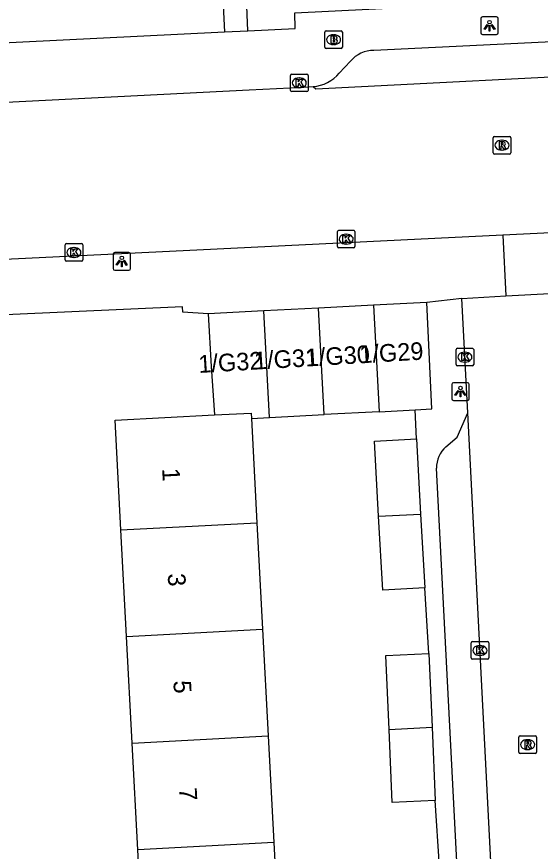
# Model space of a CAD drawing. Extents: x 161084 to 161928, y 385355 to 386522.
# Drawn here: x 161364.67 to 161394.41, y 385705.9 to 385753.28 of the extents above; entities that cross this region are included whole.
import ezdxf

# ---------------------------------------------------------------- set-up
doc = ezdxf.new("R2010")
doc.units = 0
for name, color, linetype in [('IMGEO_Brandkraan', 7, 'Continuous'), ('IMGEO_Kolk', 7, 'Continuous'), ('IMGEO_Lichtpunt', 7, 'Continuous'), ('IMGEO_Pand', 7, 'Continuous'), ('IMGEO_Pand_nummerreeks', 7, 'Continuous'), ('IMGEO_Rijbaan_lokaal_gesloten', 7, 'Continuous'), ('IMGEO_Rijbaan_lokaal_open', 7, 'Continuous'), ('IMGEO_Rioolput', 7, 'Continuous'), ('IMGEO_Voetpad_open', 7, 'Continuous')]:
    doc.layers.add(name, color=color, linetype=linetype)

msp = doc.modelspace()

# ---------------------------------------------------------------- linework, layer by layer
at = {"layer": 'IMGEO_Brandkraan'}
for p, q in [((161382.162, 385751.55), (161382.162, 385752.402)), ((161382.237, 385752.476), (161383.089, 385752.476)), ((161383.163, 385752.402), (161383.163, 385751.55)), ((161382.65, 385752.256), (161382.675, 385752.256)), ((161383.089, 385751.476), (161382.237, 385751.476)), ((161382.673, 385751.696), (161382.648, 385751.696))]:
    msp.add_line(p, q, dxfattribs=at)
for points in [[(161382.162, 385751.55), (161382.162, 385752.402)], [(161382.237, 385752.476), (161383.089, 385752.476)], [(161383.163, 385752.402), (161383.163, 385751.55)], [(161382.51, 385752.176), (161382.51, 385751.776), (161382.723, 385751.776)], [(161382.741, 385752.176), (161382.51, 385752.176)], [(161382.689, 385752.095), (161382.635, 385752.095), (161382.635, 385752.019)], [(161382.635, 385752.019), (161382.688, 385752.019)], [(161382.697, 385751.943), (161382.635, 385751.943), (161382.635, 385751.862)], [(161383.089, 385751.476), (161382.237, 385751.476)], [(161382.635, 385751.862), (161382.697, 385751.862)]]:
    msp.add_lwpolyline(points, dxfattribs=at)
for centre, radius, start, end in [((161382.239, 385752.4), 0.0765, 91.552, 178.448), ((161382.239, 385752.4), 0.0765, 91.552, 178.448), ((161383.087, 385752.4), 0.0765, 1.552, 88.448), ((161383.087, 385752.4), 0.0765, 1.552, 88.448), ((161382.69, 385752.057), 0.0379, 267.8285, 90.9355), ((161382.698, 385751.902), 0.0404, 269.8759, 90.5077), ((161382.745, 385752.031), 0.145, 59.4692, 91.5367), ((161382.77, 385752.078), 0.0922, 285.5137, 58.1501), ((161382.775, 385751.886), 0.105, 301.3115, 78.989), ((161382.239, 385751.552), 0.0765, 181.552, 268.448), ((161382.239, 385751.552), 0.0765, 181.552, 268.448), ((161382.729, 385752.027), 0.251, 268.6676, 293.5347), ((161383.087, 385751.552), 0.0765, 271.552, 358.448), ((161383.087, 385751.552), 0.0765, 271.552, 358.448)]:
    msp.add_arc(centre, radius, start, end, dxfattribs=at)
for centre, major_axis, ratio, start_param, end_param in [((161382.649, 385751.976), (-0.387, 0.002), 0.722429, 4.712389, 7.853982), ((161382.674, 385751.976), (-0.39, 0.002), 0.717154, 1.570796, 4.712389)]:
    msp.add_ellipse(centre, major_axis=major_axis, ratio=ratio, start_param=start_param, end_param=end_param, dxfattribs=at)
at = {"layer": 'IMGEO_Kolk'}
for p, q in [((161380.29, 385750.024), (161381.142, 385750.024)), ((161380.215, 385749.098), (161380.215, 385749.95)), ((161380.703, 385749.804), (161380.728, 385749.804)), ((161381.216, 385749.95), (161381.216, 385749.098)), ((161380.726, 385749.244), (161380.701, 385749.244)), ((161381.142, 385749.024), (161380.29, 385749.024)), ((161382.879, 385740.228), (161382.879, 385741.08)), ((161382.954, 385741.154), (161383.806, 385741.154)), ((161383.88, 385741.08), (161383.88, 385740.228)), ((161383.367, 385740.934), (161383.392, 385740.934)), ((161367.416, 385739.47), (161367.416, 385740.322)), ((161367.491, 385740.396), (161368.343, 385740.396)), ((161367.904, 385740.176), (161367.929, 385740.176)), ((161368.417, 385740.322), (161368.417, 385739.47)), ((161383.806, 385740.154), (161382.954, 385740.154)), ((161383.39, 385740.374), (161383.365, 385740.374)), ((161367.927, 385739.616), (161367.902, 385739.616)), ((161368.343, 385739.396), (161367.491, 385739.396)), ((161389.621, 385733.529), (161389.621, 385734.381)), ((161389.696, 385734.455), (161390.548, 385734.455)), ((161390.622, 385734.381), (161390.622, 385733.529)), ((161390.109, 385734.235), (161390.134, 385734.235)), ((161390.548, 385733.455), (161389.696, 385733.455)), ((161390.132, 385733.675), (161390.107, 385733.675)), ((161390.554, 385717.802), (161391.406, 385717.802)), ((161390.479, 385716.876), (161390.479, 385717.728)), ((161390.967, 385717.582), (161390.992, 385717.582)), ((161391.48, 385717.728), (161391.48, 385716.876)), ((161390.99, 385717.022), (161390.965, 385717.022)), ((161391.406, 385716.802), (161390.554, 385716.802))]:
    msp.add_line(p, q, dxfattribs=at)
for points in [[(161380.29, 385750.024), (161381.142, 385750.024)], [(161380.215, 385749.098), (161380.215, 385749.95)], [(161380.536, 385749.724), (161380.659, 385749.724), (161380.659, 385749.573), (161380.789, 385749.724), (161380.953, 385749.724), (161380.807, 385749.573), (161380.96, 385749.324), (161380.808, 385749.324), (161380.723, 385749.488), (161380.659, 385749.421), (161380.659, 385749.324), (161380.536, 385749.324), (161380.536, 385749.724)], [(161381.216, 385749.95), (161381.216, 385749.098)], [(161381.142, 385749.024), (161380.29, 385749.024)], [(161382.879, 385740.228), (161382.879, 385741.08)], [(161382.954, 385741.154), (161383.806, 385741.154)], [(161383.88, 385741.08), (161383.88, 385740.228)], [(161383.2, 385740.854), (161383.323, 385740.854), (161383.323, 385740.703), (161383.453, 385740.854), (161383.617, 385740.854), (161383.471, 385740.703), (161383.624, 385740.454), (161383.472, 385740.454), (161383.387, 385740.618), (161383.323, 385740.551), (161383.323, 385740.454), (161383.2, 385740.454), (161383.2, 385740.854)], [(161367.416, 385739.47), (161367.416, 385740.322)], [(161367.491, 385740.396), (161368.343, 385740.396)], [(161367.737, 385740.096), (161367.86, 385740.096), (161367.86, 385739.945), (161367.99, 385740.096), (161368.154, 385740.096), (161368.008, 385739.945), (161368.161, 385739.696), (161368.009, 385739.696), (161367.924, 385739.86), (161367.86, 385739.793), (161367.86, 385739.696), (161367.737, 385739.696), (161367.737, 385740.096)], [(161368.417, 385740.322), (161368.417, 385739.47)], [(161383.806, 385740.154), (161382.954, 385740.154)], [(161368.343, 385739.396), (161367.491, 385739.396)], [(161389.621, 385733.529), (161389.621, 385734.381)], [(161389.696, 385734.455), (161390.548, 385734.455)], [(161390.622, 385734.381), (161390.622, 385733.529)], [(161389.942, 385734.155), (161390.065, 385734.155), (161390.065, 385734.004), (161390.195, 385734.155), (161390.359, 385734.155), (161390.213, 385734.004), (161390.366, 385733.755), (161390.214, 385733.755), (161390.129, 385733.919), (161390.065, 385733.852), (161390.065, 385733.755), (161389.942, 385733.755), (161389.942, 385734.155)], [(161390.548, 385733.455), (161389.696, 385733.455)], [(161390.554, 385717.802), (161391.406, 385717.802)], [(161390.479, 385716.876), (161390.479, 385717.728)], [(161390.8, 385717.502), (161390.923, 385717.502), (161390.923, 385717.351), (161391.053, 385717.502), (161391.217, 385717.502), (161391.071, 385717.351), (161391.224, 385717.102), (161391.072, 385717.102), (161390.987, 385717.266), (161390.923, 385717.199), (161390.923, 385717.102), (161390.8, 385717.102), (161390.8, 385717.502)], [(161391.48, 385717.728), (161391.48, 385716.876)], [(161391.406, 385716.802), (161390.554, 385716.802)]]:
    msp.add_lwpolyline(points, dxfattribs=at)
for centre, start, end in [((161380.292, 385749.948), 91.552, 178.448), ((161380.292, 385749.948), 91.552, 178.448), ((161381.14, 385749.948), 1.552, 88.448), ((161381.14, 385749.948), 1.552, 88.448), ((161380.292, 385749.1), 181.552, 268.448), ((161380.292, 385749.1), 181.552, 268.448), ((161381.14, 385749.1), 271.552, 358.448), ((161381.14, 385749.1), 271.552, 358.448), ((161382.956, 385741.078), 91.552, 178.448), ((161382.956, 385741.078), 91.552, 178.448), ((161383.804, 385741.078), 1.552, 88.448), ((161383.804, 385741.078), 1.552, 88.448), ((161367.493, 385740.32), 91.552, 178.448), ((161367.493, 385740.32), 91.552, 178.448), ((161368.341, 385740.32), 1.552, 88.448), ((161368.341, 385740.32), 1.552, 88.448), ((161382.956, 385740.23), 181.552, 268.448), ((161382.956, 385740.23), 181.552, 268.448), ((161383.804, 385740.23), 271.552, 358.448), ((161383.804, 385740.23), 271.552, 358.448), ((161367.493, 385739.472), 181.552, 268.448), ((161367.493, 385739.472), 181.552, 268.448), ((161368.341, 385739.472), 271.552, 358.448), ((161368.341, 385739.472), 271.552, 358.448), ((161389.698, 385734.379), 91.552, 178.448), ((161389.698, 385734.379), 91.552, 178.448), ((161390.546, 385734.379), 1.552, 88.448), ((161390.546, 385734.379), 1.552, 88.448), ((161389.698, 385733.531), 181.552, 268.448), ((161389.698, 385733.531), 181.552, 268.448), ((161390.546, 385733.531), 271.552, 358.448), ((161390.546, 385733.531), 271.552, 358.448), ((161390.556, 385717.726), 91.552, 178.448), ((161390.556, 385717.726), 91.552, 178.448), ((161391.404, 385717.726), 1.552, 88.448), ((161391.404, 385717.726), 1.552, 88.448), ((161390.556, 385716.878), 181.552, 268.448), ((161390.556, 385716.878), 181.552, 268.448), ((161391.404, 385716.878), 271.552, 358.448), ((161391.404, 385716.878), 271.552, 358.448)]:
    msp.add_arc(centre, 0.0765, start, end, dxfattribs=at)
for centre, major_axis, ratio, start_param, end_param in [((161380.702, 385749.524), (-0.387, 0.002), 0.722429, 4.712389, 7.853982), ((161380.727, 385749.524), (-0.39, 0.002), 0.717154, 1.570796, 4.712389), ((161383.366, 385740.654), (-0.387, 0.002), 0.722429, 4.712389, 7.853982), ((161383.391, 385740.654), (-0.39, 0.002), 0.717154, 1.570796, 4.712389), ((161367.903, 385739.896), (-0.387, 0.002), 0.722429, 4.712389, 7.853982), ((161367.928, 385739.896), (-0.39, 0.002), 0.717154, 1.570796, 4.712389), ((161390.108, 385733.955), (-0.387, 0.002), 0.722429, 4.712389, 7.853982), ((161390.133, 385733.955), (-0.39, 0.002), 0.717154, 1.570796, 4.712389), ((161390.966, 385717.302), (-0.387, 0.002), 0.722429, 4.712389, 7.853982), ((161390.991, 385717.302), (-0.39, 0.002), 0.717154, 1.570796, 4.712389)]:
    msp.add_ellipse(centre, major_axis=major_axis, ratio=ratio, start_param=start_param, end_param=end_param, dxfattribs=at)
at = {"layer": 'IMGEO_Lichtpunt'}
for p, q in [((161391.023, 385753.172), (161391.023, 385752.365)), ((161391.023, 385753.172), (161391.023, 385752.365)), ((161391.925, 385753.267), (161391.117, 385753.267)), ((161391.925, 385753.267), (161391.117, 385753.267)), ((161392.019, 385752.365), (161392.019, 385753.172)), ((161392.019, 385752.365), (161392.019, 385753.172)), ((161391.117, 385752.271), (161391.925, 385752.271)), ((161391.117, 385752.271), (161391.925, 385752.271)), ((161370.138, 385739.791), (161370.138, 385738.984)), ((161370.138, 385739.791), (161370.138, 385738.984)), ((161371.04, 385739.886), (161370.232, 385739.886)), ((161371.04, 385739.886), (161370.232, 385739.886)), ((161371.134, 385738.984), (161371.134, 385739.791)), ((161371.134, 385738.984), (161371.134, 385739.791)), ((161370.232, 385738.89), (161371.04, 385738.89)), ((161370.232, 385738.89), (161371.04, 385738.89)), ((161390.275, 385732.496), (161389.467, 385732.496)), ((161390.275, 385732.496), (161389.467, 385732.496)), ((161389.373, 385732.401), (161389.373, 385731.594)), ((161389.373, 385732.401), (161389.373, 385731.594)), ((161390.369, 385731.594), (161390.369, 385732.401)), ((161390.369, 385731.594), (161390.369, 385732.401)), ((161389.467, 385731.5), (161390.275, 385731.5)), ((161389.467, 385731.5), (161390.275, 385731.5))]:
    msp.add_line(p, q, dxfattribs=at)
for points in [[(161391.397, 385752.836), (161391.436, 385752.808), (161391.248, 385752.546), (161391.21, 385752.573), (161391.397, 385752.836)], [(161391.499, 385752.788), (161391.546, 385752.788), (161391.546, 385752.466), (161391.499, 385752.466), (161391.499, 385752.788)], [(161391.609, 385752.808), (161391.647, 385752.835), (161391.834, 385752.573), (161391.795, 385752.545), (161391.609, 385752.808)], [(161370.512, 385739.455), (161370.551, 385739.427), (161370.363, 385739.165), (161370.325, 385739.192), (161370.512, 385739.455)], [(161370.614, 385739.407), (161370.661, 385739.407), (161370.661, 385739.085), (161370.614, 385739.085), (161370.614, 385739.407)], [(161370.724, 385739.427), (161370.762, 385739.454), (161370.949, 385739.192), (161370.91, 385739.164), (161370.724, 385739.427)], [(161389.747, 385732.065), (161389.786, 385732.037), (161389.598, 385731.775), (161389.56, 385731.802), (161389.747, 385732.065)], [(161389.849, 385732.017), (161389.896, 385732.017), (161389.896, 385731.695), (161389.849, 385731.695), (161389.849, 385732.017)], [(161389.959, 385732.037), (161389.997, 385732.064), (161390.184, 385731.802), (161390.145, 385731.774), (161389.959, 385732.037)]]:
    msp.add_lwpolyline(points, dxfattribs=at)
for centre in [(161391.522, 385752.97), (161370.637, 385739.589), (161389.872, 385732.199)]:
    msp.add_circle(centre, 0.0994, dxfattribs=at)
for centre, start, end in [((161391.117, 385753.172), 90, 180), ((161391.117, 385753.172), 90, 180), ((161391.925, 385753.172), 0, 90), ((161391.925, 385753.172), 0, 90), ((161391.117, 385752.365), 180, 270), ((161391.117, 385752.365), 180, 270), ((161391.925, 385752.365), 270, 0), ((161391.925, 385752.365), 270, 360), ((161370.232, 385739.791), 90, 180), ((161370.232, 385739.791), 90, 180), ((161371.04, 385739.791), 0, 90), ((161371.04, 385739.791), 0, 90), ((161370.232, 385738.984), 180, 270), ((161370.232, 385738.984), 180, 270), ((161371.04, 385738.984), 270, 0), ((161371.04, 385738.984), 270, 360), ((161389.467, 385732.401), 90, 180), ((161389.467, 385732.401), 90, 180), ((161390.275, 385732.401), 0, 90), ((161390.275, 385732.401), 0, 90), ((161389.467, 385731.594), 180, 270), ((161389.467, 385731.594), 180, 270), ((161390.275, 385731.594), 270, 0), ((161390.275, 385731.594), 270, 360)]:
    msp.add_arc(centre, 0.0946, start, end, dxfattribs=at)
at = {"layer": 'IMGEO_Pand'}
for points in [[(161384.929, 385736.896), (161381.815, 385736.737)], [(161387.962, 385737.051), (161384.929, 385736.896)], [(161384.929, 385736.896), (161385.248, 385730.853)], [(161387.301, 385730.962), (161388.254, 385731.012), (161387.962, 385737.051)], [(161378.701, 385736.577), (161375.549, 385736.416)], [(161375.549, 385736.416), (161375.703, 385733.42), (161375.892, 385730.669)], [(161381.815, 385736.737), (161378.701, 385736.577)], [(161379.021, 385730.524), (161378.701, 385736.577)], [(161382.135, 385730.689), (161381.815, 385736.737)], [(161370.588, 385724.145), (161370.258, 385730.371), (161375.892, 385730.669)], [(161375.892, 385730.669), (161377.984, 385730.78), (161378, 385730.47)], [(161379.021, 385730.524), (161382.135, 385730.689)], [(161385.248, 385730.853), (161382.135, 385730.689)], [(161385.248, 385730.853), (161387.301, 385730.962)], [(161378, 385730.47), (161379.021, 385730.524)], [(161378, 385730.47), (161378.313, 385724.553)], [(161385.224, 385724.918), (161384.988, 385729.175), (161387.375, 385729.308)], [(161387.375, 385729.308), (161387.611, 385725.044)], [(161385.224, 385724.918), (161387.611, 385725.044)], [(161387.843, 385720.857), (161385.457, 385720.724), (161385.224, 385724.918)], [(161387.611, 385725.044), (161387.843, 385720.857)], [(161370.588, 385724.145), (161378.313, 385724.553)], [(161378.313, 385724.553), (161378.634, 385718.502)], [(161370.908, 385718.094), (161370.588, 385724.145)], [(161370.908, 385718.094), (161378.634, 385718.502)], [(161378.634, 385718.502), (161378.954, 385712.45)], [(161371.228, 385712.042), (161370.908, 385718.094)], [(161385.821, 385712.813), (161385.642, 385717.024), (161388.083, 385717.128)], [(161388.083, 385717.128), (161388.26, 385712.941)], [(161385.821, 385712.813), (161388.26, 385712.941)], [(161388.436, 385708.777), (161385.996, 385708.674), (161385.821, 385712.813)], [(161388.26, 385712.941), (161388.436, 385708.777)], [(161371.228, 385712.042), (161378.954, 385712.45)], [(161378.954, 385712.45), (161379.275, 385706.399)], [(161371.549, 385705.991), (161371.228, 385712.042)], [(161379.275, 385706.399), (161371.549, 385705.991)], [(161371.869, 385699.939), (161371.549, 385705.991)], [(161379.275, 385706.399), (161379.596, 385700.347)]]:
    msp.add_lwpolyline(points, dxfattribs=at)
at = {"layer": 'IMGEO_Rijbaan_lokaal_gesloten'}
for points in [[(161381.504, 385749.31), (161381.651, 385749.181), (161418.736, 385751.073), (161500.103, 385755.198), (161533.843, 385756.902), (161534.012, 385757.077)], [(161299.32, 385745.062), (161317.001, 385746.046), (161320.765, 385746.237), (161377.878, 385749.133), (161380.98, 385749.285), (161381.504, 385749.31)], [(161458.492, 385744.297), (161440.186, 385743.38), (161419.016, 385742.246), (161410.143, 385741.745), (161392.28, 385740.871)], [(161392.28, 385740.871), (161374.123, 385739.983), (161344.089, 385738.537), (161307.516, 385736.632), (161299.274, 385736.216)]]:
    msp.add_lwpolyline(points, dxfattribs=at)
at = {"layer": 'IMGEO_Rijbaan_lokaal_open'}
for points in [[(161389.951, 385737.287), (161392.451, 385737.426)], [(161390.284, 385730.795), (161389.951, 385737.287)], [(161392.451, 385737.426), (161394.951, 385737.565)], [(161393.28, 385672.47), (161390.284, 385730.795)]]:
    msp.add_lwpolyline(points, dxfattribs=at)
at = {"layer": 'IMGEO_Rioolput'}
for p, q in [((161391.727, 385745.557), (161391.727, 385746.409)), ((161391.802, 385746.483), (161392.654, 385746.483)), ((161392.215, 385746.263), (161392.24, 385746.263)), ((161392.728, 385746.409), (161392.728, 385745.557)), ((161392.654, 385745.483), (161391.802, 385745.483)), ((161392.238, 385745.703), (161392.213, 385745.703)), ((161393.189, 385711.532), (161393.189, 385712.384)), ((161393.264, 385712.458), (161394.116, 385712.458)), ((161393.677, 385712.238), (161393.702, 385712.238)), ((161394.19, 385712.384), (161394.19, 385711.532)), ((161393.7, 385711.678), (161393.675, 385711.678)), ((161394.116, 385711.458), (161393.264, 385711.458))]:
    msp.add_line(p, q, dxfattribs=at)
for points in [[(161391.727, 385745.557), (161391.727, 385746.409)], [(161391.802, 385746.483), (161392.654, 385746.483)], [(161392.728, 385746.409), (161392.728, 385745.557)], [(161392.316, 385746.181), (161392.064, 385746.183), (161392.064, 385745.783)], [(161392.064, 385745.783), (161392.188, 385745.783), (161392.188, 385745.945), (161392.199, 385745.945)], [(161392.242, 385746.102), (161392.188, 385746.102), (161392.188, 385746.021)], [(161392.188, 385746.021), (161392.24, 385746.021)], [(161392.246, 385745.916), (161392.317, 385745.783), (161392.457, 385745.783), (161392.392, 385745.909)], [(161392.654, 385745.483), (161391.802, 385745.483)], [(161393.189, 385711.532), (161393.189, 385712.384)], [(161393.264, 385712.458), (161394.116, 385712.458)], [(161393.778, 385712.156), (161393.526, 385712.158), (161393.526, 385711.758)], [(161394.19, 385712.384), (161394.19, 385711.532)], [(161393.526, 385711.758), (161393.65, 385711.758), (161393.65, 385711.92), (161393.661, 385711.92)], [(161393.704, 385712.077), (161393.65, 385712.077), (161393.65, 385711.996)], [(161393.65, 385711.996), (161393.702, 385711.996)], [(161393.708, 385711.891), (161393.779, 385711.758), (161393.919, 385711.758), (161393.854, 385711.884)], [(161394.116, 385711.458), (161393.264, 385711.458)]]:
    msp.add_lwpolyline(points, dxfattribs=at)
for centre, radius, start, end in [((161391.804, 385746.407), 0.0765, 91.552, 178.448), ((161391.804, 385746.407), 0.0765, 91.552, 178.448), ((161392.652, 385746.407), 0.0765, 1.552, 88.448), ((161392.652, 385746.407), 0.0765, 1.552, 88.448), ((161392.198, 385745.892), 0.0533, 26.0293, 88.6989), ((161392.224, 385746.21), 0.19, 274.7715, 282.9687), ((161392.248, 385746.006), 0.0964, 77.0061, 93.1865), ((161392.262, 385746.063), 0.0378, 276.6634, 79.6772), ((161392.315, 385746.071), 0.109, 350.3612, 89.416), ((161392.313, 385746.071), 0.112, 277.5842, 350.9817), ((161392.297, 385745.856), 0.108, 29.5134, 73.7905), ((161391.804, 385745.559), 0.0765, 181.552, 268.448), ((161391.804, 385745.559), 0.0765, 181.552, 268.448), ((161392.652, 385745.559), 0.0765, 271.552, 358.448), ((161392.652, 385745.559), 0.0765, 271.552, 358.448), ((161393.266, 385712.382), 0.0765, 91.552, 178.448), ((161393.266, 385712.382), 0.0765, 91.552, 178.448), ((161393.777, 385712.046), 0.109, 350.3612, 89.416), ((161394.114, 385712.382), 0.0765, 1.552, 88.448), ((161394.114, 385712.382), 0.0765, 1.552, 88.448), ((161393.66, 385711.867), 0.0533, 26.0293, 88.6989), ((161393.686, 385712.185), 0.19, 274.7715, 282.9687), ((161393.71, 385711.981), 0.0964, 77.0061, 93.1865), ((161393.724, 385712.038), 0.0378, 276.6634, 79.6772), ((161393.775, 385712.046), 0.112, 277.5842, 350.9817), ((161393.759, 385711.831), 0.108, 29.5134, 73.7905), ((161393.266, 385711.534), 0.0765, 181.552, 268.448), ((161393.266, 385711.534), 0.0765, 181.552, 268.448), ((161394.114, 385711.534), 0.0765, 271.552, 358.448), ((161394.114, 385711.534), 0.0765, 271.552, 358.448)]:
    msp.add_arc(centre, radius, start, end, dxfattribs=at)
for centre, major_axis, ratio, start_param, end_param in [((161392.214, 385745.983), (-0.387, 0.002), 0.722429, 4.712389, 7.853982), ((161392.239, 385745.983), (-0.39, 0.002), 0.717154, 1.570796, 4.712389), ((161393.676, 385711.958), (-0.387, 0.002), 0.722429, 4.712389, 7.853982), ((161393.701, 385711.958), (-0.39, 0.002), 0.717154, 1.570796, 4.712389)]:
    msp.add_ellipse(centre, major_axis=major_axis, ratio=ratio, start_param=start_param, end_param=end_param, dxfattribs=at)
at = {"layer": 'IMGEO_Voetpad_open'}
for points in [[(161377.787, 385752.478), (161377.364, 385763.158)], [(161530.283, 385758.789), (161528.955, 385758.728), (161500.001, 385757.213), (161458.938, 385755.138), (161455.76, 385754.979), (161454.163, 385754.884), (161450.803, 385754.684), (161418.419, 385752.994), (161384.956, 385751.367)], [(161376.23, 385757.297), (161376.462, 385752.413)], [(161377.787, 385752.478), (161380.483, 385752.611), (161380.46, 385753.49), (161418.265, 385755.389), (161453.943, 385757.182)], [(161322.529, 385749.751), (161327.583, 385750), (161376.462, 385752.413)], [(161376.462, 385752.413), (161377.787, 385752.478)], [(161383.628, 385750.746), (161382.99, 385750.073)], [(161392.28, 385740.871), (161392.451, 385737.426)], [(161389.951, 385737.287), (161387.962, 385737.051)], [(161375.549, 385736.416), (161374.107, 385736.499), (161374.079, 385736.804), (161361.079, 385736.228)], [(161387.375, 385729.308), (161387.301, 385730.962)], [(161389.045, 385728.863), (161389.69, 385729.412), (161390.284, 385730.795)], [(161391.505, 385669.795), (161388.519, 385727.644)], [(161388.083, 385717.128), (161387.843, 385720.857)], [(161388.675, 385705.041), (161388.436, 385708.777)]]:
    msp.add_lwpolyline(points, dxfattribs=at)
for centre, radius, start, end in [((161384.928, 385749.697), 1.67, 89.0274, 141.0961), ((161381.342, 385751.454), 2.15, 274.3196, 320.0376), ((161390.018, 385727.72), 1.501, 130.4156, 182.9039)]:
    msp.add_arc(centre, radius, start, end, dxfattribs=at)

# ---------------------------------------------------------------- texts
at = {"layer": 'IMGEO_Pand_nummerreeks'}
for s, rotation, p in [('1/G31', 3.4263, (161378.177, 385733.243)), ('1/G30', 3.4263, (161381.117, 385733.418)), ('1/G29', 3.4263, (161384.158, 385733.6)), ('1/G32', 3.4263, (161375.014, 385733.053)), ('1', 273.0305, (161372.927, 385727.625)), ('3', 273.0305, (161373.243, 385721.658)), ('5', 273.0305, (161373.565, 385715.578)), ('7', 273.0305, (161373.887, 385709.497))]:
    msp.add_text(s, height=1, rotation=rotation, dxfattribs=at).set_placement(p)

doc.saveas('drawing.dxf')
